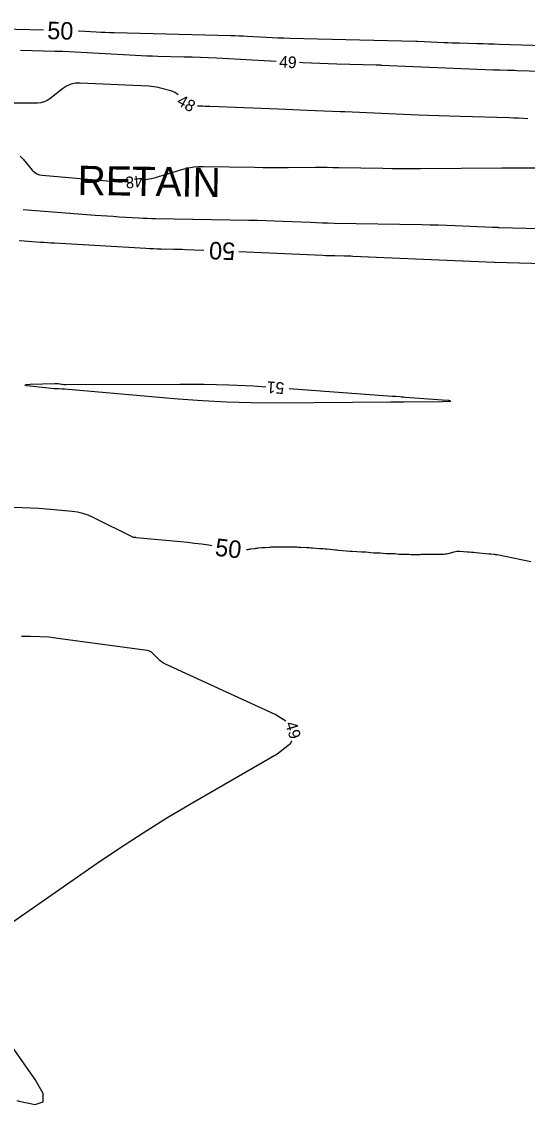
# Model space of a CAD drawing. Extents: x 2384780 to 2405861, y 547869 to 573706.
# Drawn here: x 2395179.3 to 2395266, y 552375.8 to 552561.6 of the extents above; entities that cross this region are included whole.
import ezdxf

# ---------------------------------------------------------------- set-up
doc = ezdxf.new("R2010")
doc.units = 0
for name, color, linetype in [('Breaklines', 7, 'Continuous'), ('Old_Level_60', 7, 'Continuous'), ('Old_Level_61', 7, 'Continuous')]:
    doc.layers.add(name, color=color, linetype=linetype)

msp = doc.modelspace()

# ---------------------------------------------------------------- linework, layer by layer
at = {"layer": 'Old_Level_60'}
for points in [[(2395222.96625, 552554.77225), (2395212.7245, 552555.30925), (2395211.346, 552555.377), (2395209.967, 552555.4355), (2395208.5875, 552555.48475), (2395207.20775, 552555.525), (2395202.7, 552555.64125), (2395201.73425, 552555.6695), (2395200.76875, 552555.704), (2395199.80325, 552555.74525), (2395198.83825, 552555.793), (2395186.379, 552556.45125), (2395186.25125, 552556.4575), (2395186.12325, 552556.463), (2395185.99525, 552556.4675), (2395185.86725, 552556.471), (2395185.44925, 552556.48125), (2395185.35975, 552556.4835), (2395185.27, 552556.48575), (2395185.1805, 552556.48775), (2395185.09075, 552556.49), (2395179.141, 552556.6355)], [(2395270.616, 552552.97375), (2395264.22675, 552553.17775), (2395263.8275, 552553.19025), (2395263.428, 552553.202), (2395263.0285, 552553.21275), (2395262.629, 552553.223), (2395261.324, 552553.255), (2395261.0445, 552553.2625), (2395260.76475, 552553.27125), (2395260.48525, 552553.28125), (2395260.20575, 552553.2925), (2395241.03, 552554.10075), (2395240.9345, 552554.10475), (2395240.83875, 552554.10875), (2395240.74325, 552554.11275), (2395240.64775, 552554.11675), (2395240.33525, 552554.13), (2395240.2685, 552554.1325), (2395240.2015, 552554.135), (2395240.1345, 552554.137), (2395240.0675, 552554.139), (2395233.32825, 552554.308), (2395231.88425, 552554.349), (2395230.44075, 552554.4), (2395228.9975, 552554.461), (2395227.55475, 552554.5315), (2395226.961, 552554.56275)], [(2395206.1775, 552549.01325), (2395205.9295, 552549.23675), (2395205.6105, 552549.45225), (2395205.2645, 552549.6205), (2395204.89125, 552549.7415), (2395202.8835, 552550.24675), (2395202.4515, 552550.344), (2395202.0165, 552550.41975), (2395201.57825, 552550.4735), (2395201.13675, 552550.50575), (2395189.388, 552551.06825), (2395188.56175, 552551.03775), (2395187.78125, 552550.86525), (2395187.0465, 552550.55075), (2395186.35725, 552550.09425), (2395184.1805, 552548.3705), (2395183.698, 552548.047), (2395183.1835, 552547.81525), (2395182.6365, 552547.675), (2395182.05775, 552547.62675), (2395174.45675, 552547.59425)], [(2395266.07475, 552544.93525), (2395265.28525, 552544.97775), (2395264.4955, 552545.015), (2395263.7055, 552545.0465), (2395262.91525, 552545.07275), (2395254.4955, 552545.3215), (2395252.69125, 552545.3775), (2395250.88725, 552545.43925), (2395249.0835, 552545.5065), (2395247.28, 552545.57925), (2395234.71725, 552546.10575), (2395234.64725, 552546.1085), (2395234.577, 552546.11125), (2395234.50675, 552546.1135), (2395234.4365, 552546.11575), (2395234.20725, 552546.12275), (2395234.158, 552546.12425), (2395234.109, 552546.126), (2395234.05975, 552546.12775), (2395234.01075, 552546.12975), (2395228.27925, 552546.36975), (2395227.051, 552546.42075), (2395225.823, 552546.47025), (2395224.5945, 552546.5185), (2395223.36625, 552546.5655), (2395211.564, 552547.01125), (2395211.14425, 552547.0285), (2395210.7245, 552547.048), (2395210.30475, 552547.07025), (2395209.88525, 552547.095), (2395209.47025, 552547.12075)], [(2395179.0955, 552538.523), (2395179.6045, 552538.011), (2395181.1575, 552536.129), (2395181.51375, 552535.7705), (2395181.917, 552535.50175), (2395182.36725, 552535.32225), (2395182.86475, 552535.2325), (2395196.58225, 552534.04725)], [(2395200.53825, 552534.48375), (2395201.562, 552534.708), (2395202.03575, 552534.81625), (2395202.50725, 552534.9335), (2395202.97625, 552535.0595), (2395203.44325, 552535.19425), (2395207.2025, 552536.318), (2395208.0125, 552536.52675), (2395208.83125, 552536.6715), (2395209.65875, 552536.752), (2395210.495, 552536.76825), (2395219.24825, 552536.6045), (2395220.683, 552536.58225), (2395222.11775, 552536.56925), (2395223.5525, 552536.56525), (2395224.98725, 552536.57075), (2395229.67475, 552536.60325), (2395230.679, 552536.607), (2395231.6835, 552536.60425), (2395232.68775, 552536.59525), (2395233.692, 552536.5795), (2395241.2285, 552536.438), (2395242.8435, 552536.41325), (2395244.4585, 552536.3995), (2395246.0735, 552536.397), (2395247.68875, 552536.4055), (2395261.639, 552536.5275), (2395261.7085, 552536.52775), (2395261.77775, 552536.52775), (2395261.847, 552536.527), (2395261.9165, 552536.526), (2395262.143, 552536.52175), (2395262.1915, 552536.521), (2395262.24, 552536.52025), (2395262.2885, 552536.51975), (2395262.337, 552536.5195), (2395268.46275, 552536.49225)], [(2395179.60775, 552529.33475), (2395191.9365, 552528.40275), (2395192.96475, 552528.3275), (2395193.99325, 552528.2565), (2395195.022, 552528.19025), (2395196.05125, 552528.1285), (2395199.41325, 552527.93425), (2395200.134, 552527.89625), (2395200.85475, 552527.8655), (2395201.576, 552527.84175), (2395202.2975, 552527.8255), (2395218.2575, 552527.54425), (2395219.714, 552527.514), (2395221.1705, 552527.47475), (2395222.6265, 552527.4265), (2395224.08225, 552527.369), (2395228.8375, 552527.16675), (2395229.8565, 552527.1265), (2395230.87575, 552527.0925), (2395231.89525, 552527.065), (2395232.91475, 552527.044), (2395247.9305, 552526.7785), (2395249.35225, 552526.749), (2395250.77375, 552526.71), (2395252.19475, 552526.66175), (2395253.61575, 552526.6045), (2395260.01225, 552526.32575), (2395260.129, 552526.321), (2395260.246, 552526.31725), (2395260.36275, 552526.314), (2395260.4795, 552526.3115), (2395260.86125, 552526.30475), (2395260.94325, 552526.30325), (2395261.025, 552526.3015), (2395261.10675, 552526.2995), (2395261.1885, 552526.29725), (2395268.101, 552526.10325)], [(2395221.203, 552498.88775), (2395219.04275, 552499.02725), (2395214.84, 552499.217), (2395210.6345, 552499.32525), (2395206.426, 552499.352), (2395186.922, 552499.28675), (2395186.73475, 552499.28975), (2395186.548, 552499.2995), (2395186.3615, 552499.31625), (2395186.17575, 552499.34), (2395185.5695, 552499.429), (2395185.4395, 552499.44525), (2395185.309, 552499.4555), (2395185.1785, 552499.46), (2395185.04725, 552499.4585), (2395180.788, 552499.31875), (2395180.11875, 552499.282), (2395179.8945, 552499.23025), (2395180.11475, 552499.16325), (2395180.78, 552499.08125)], [(2395180.78, 552499.08125), (2395184.9225, 552498.66325), (2395185.097, 552498.6475), (2395185.272, 552498.63525), (2395185.447, 552498.627), (2395185.62225, 552498.62225), (2395186.195, 552498.61275), (2395186.31775, 552498.6095), (2395186.44025, 552498.60425), (2395186.56275, 552498.59675), (2395186.68525, 552498.58725), (2395206.147, 552496.88125), (2395210.31925, 552496.5655), (2395214.49575, 552496.34875), (2395218.676, 552496.23125), (2395222.86025, 552496.21275), (2395242.6325, 552496.36075), (2395242.8585, 552496.3615), (2395243.08475, 552496.36125), (2395243.31075, 552496.35925), (2395243.53675, 552496.356), (2395244.27525, 552496.343), (2395244.4335, 552496.34075), (2395244.59175, 552496.33975), (2395244.75, 552496.33975), (2395244.90825, 552496.341), (2395251.475, 552496.41575), (2395252.53075, 552496.4425), (2395252.88375, 552496.4905), (2395252.53425, 552496.55975), (2395251.482, 552496.6505), (2395245.05125, 552497.1145), (2395244.83075, 552497.131), (2395244.6105, 552497.14825), (2395244.3905, 552497.16625), (2395244.1705, 552497.1855), (2395243.4515, 552497.249), (2395243.2975, 552497.2625), (2395243.1435, 552497.27525), (2395242.98925, 552497.2875), (2395242.835, 552497.29925), (2395225.19325, 552498.611)], [(2395224.629, 552441.5265), (2395222.78875, 552442.676), (2395204.01475, 552451.325), (2395203.66075, 552451.50825), (2395203.3285, 552451.72175), (2395203.0175, 552451.96575), (2395202.72825, 552452.24), (2395201.81875, 552453.18575), (2395201.61325, 552453.36775), (2395201.387, 552453.50875), (2395201.13975, 552453.6085), (2395200.87175, 552453.66725), (2395185.56325, 552455.762), (2395183.9995, 552455.9415), (2395182.4325, 552456.05175), (2395180.86225, 552456.09325), (2395179.2885, 552456.06575)], [(2395178.514, 552376.48325), (2395178.93175, 552376.35375), (2395181.64775, 552375.79625), (2395183.003, 552376.229), (2395182.9975, 552377.6515), (2395181.63125, 552380.06425), (2395171.8105, 552394.01675), (2395170.34425, 552396.894), (2395170.15425, 552399.546), (2395171.24075, 552401.97275), (2395173.6035, 552404.174), (2395192.102, 552417.04925), (2395196.09275, 552419.7665), (2395200.1365, 552422.4), (2395204.23375, 552424.95), (2395208.384, 552427.4165), (2395223.1055, 552435.9615), (2395225.4515, 552437.7545), (2395225.65225, 552438.227)]]:
    msp.add_lwpolyline(points, dxfattribs=at)
at = {"layer": 'Old_Level_61'}
for points in [[(2395183.09625, 552560.118), (2395166.64725, 552560.52025)], [(2395282.08875, 552557.03925), (2395261.25975, 552557.70425), (2395260.31375, 552557.7335), (2395259.368, 552557.761), (2395258.42225, 552557.787), (2395257.47625, 552557.811), (2395254.386, 552557.887), (2395253.724, 552557.90475), (2395253.062, 552557.9255), (2395252.4, 552557.949), (2395251.738, 552557.9755), (2395247.16275, 552558.16825), (2395247.13425, 552558.1695), (2395247.10575, 552558.17075), (2395247.077, 552558.172), (2395247.0485, 552558.173), (2395246.95525, 552558.177), (2395246.93525, 552558.17775), (2395246.91525, 552558.1785), (2395246.89525, 552558.17925), (2395246.87525, 552558.17975), (2395225.27475, 552558.72125), (2395224.2715, 552558.75), (2395223.26875, 552558.78525), (2395222.26625, 552558.8275), (2395221.264, 552558.87675), (2395217.99025, 552559.04825), (2395217.28875, 552559.08275), (2395216.587, 552559.1125), (2395215.885, 552559.13775), (2395215.183, 552559.15825), (2395195.21125, 552559.67325), (2395194.438, 552559.696), (2395193.665, 552559.72375), (2395192.892, 552559.75675), (2395192.11925, 552559.79475), (2395189.1645, 552559.951), (2395189.094, 552559.9545)], [(2395178.933, 552524.05325), (2395179.7835, 552523.99075), (2395182.56125, 552523.78075), (2395183.1565, 552523.73725), (2395183.752, 552523.69625), (2395184.3475, 552523.65775), (2395184.9435, 552523.622), (2395200.61025, 552522.7165), (2395201.27325, 552522.68175), (2395201.9365, 552522.65325), (2395202.6, 552522.6315), (2395203.26375, 552522.6165), (2395205.43225, 552522.5785), (2395205.897, 552522.56875), (2395206.3615, 552522.55625), (2395206.826, 552522.54075), (2395207.29025, 552522.5225), (2395210.57, 552522.383)], [(2395216.5645, 552522.12775), (2395230.9705, 552521.51475), (2395231.48175, 552521.4945), (2395231.99325, 552521.4775), (2395232.50475, 552521.46375), (2395233.0165, 552521.453), (2395234.688, 552521.4235), (2395235.04625, 552521.416), (2395235.40425, 552521.40625), (2395235.76225, 552521.39425), (2395236.12025, 552521.37975), (2395260.3085, 552520.32575), (2395260.32275, 552520.32525), (2395260.337, 552520.32475), (2395260.35125, 552520.32425), (2395260.36575, 552520.324), (2395260.4125, 552520.32325), (2395260.4225, 552520.323), (2395260.4325, 552520.32275), (2395260.4425, 552520.3225), (2395260.4525, 552520.32225), (2395285.775, 552519.612)], [(2395211.93225, 552471.645), (2395211.3325, 552471.738), (2395210.13575, 552471.9145), (2395208.93675, 552472.07275), (2395207.7355, 552472.213), (2395206.532, 552472.335), (2395198.9705, 552473.045), (2395198.923, 552473.0485), (2395198.8755, 552473.051), (2395198.828, 552473.05175), (2395198.78025, 552473.05125), (2395198.62475, 552473.04725), (2395198.592, 552473.04825), (2395198.55975, 552473.05325), (2395198.52875, 552473.06225), (2395198.4985, 552473.07525), (2395191.57875, 552476.51575), (2395190.71975, 552476.89575), (2395189.837, 552477.19325), (2395188.93075, 552477.408), (2395188.001, 552477.54025), (2395184.92475, 552477.8375), (2395184.26525, 552477.897), (2395183.605, 552477.9475), (2395182.94425, 552477.98925), (2395182.283, 552478.0225), (2395176.5745, 552478.27)], [(2395242.71675, 552470.2675), (2395242.22775, 552470.2555), (2395242.12275, 552470.2545), (2395242.01825, 552470.257), (2395241.91375, 552470.26275), (2395241.80925, 552470.27175), (2395240.7645, 552470.3795), (2395240.65475, 552470.389), (2395240.54475, 552470.395), (2395240.4345, 552470.39725), (2395240.32425, 552470.39575), (2395239.964, 552470.385), (2395239.88675, 552470.384), (2395239.80975, 552470.3855), (2395239.73275, 552470.3895), (2395239.65575, 552470.396), (2395238.32025, 552470.53125), (2395238.2465, 552470.53725), (2395238.1725, 552470.541), (2395238.09875, 552470.5425), (2395238.02475, 552470.54125), (2395237.783, 552470.53325), (2395237.73125, 552470.5325), (2395237.6795, 552470.53325), (2395237.62775, 552470.53575), (2395237.57625, 552470.53975), (2395235.969, 552470.695), (2395235.92975, 552470.698), (2395235.8905, 552470.69975), (2395235.851, 552470.70025), (2395235.81175, 552470.69925), (2395235.683, 552470.694), (2395235.6555, 552470.6935), (2395235.628, 552470.69375), (2395235.6005, 552470.69475), (2395235.573, 552470.697), (2395233.70625, 552470.87), (2395233.69975, 552470.8705), (2395233.69325, 552470.87075), (2395233.68675, 552470.87075), (2395233.68025, 552470.8705), (2395233.65925, 552470.8695), (2395233.6545, 552470.86925), (2395233.65, 552470.86925), (2395233.6455, 552470.8695), (2395233.641, 552470.86975), (2395233.3585, 552470.893), (2395233.29825, 552470.898), (2395233.23775, 552470.90325), (2395233.17725, 552470.9085), (2395233.11675, 552470.914), (2395231.65125, 552471.0485), (2395231.337, 552471.0765), (2395231.02275, 552471.10325), (2395230.7085, 552471.1285), (2395230.394, 552471.1525), (2395229.19175, 552471.24125), (2395228.934, 552471.2595), (2395228.67625, 552471.2765), (2395228.4185, 552471.292), (2395228.1605, 552471.30625), (2395227.138, 552471.3595), (2395226.91875, 552471.37025), (2395226.6995, 552471.37975), (2395226.48025, 552471.388), (2395226.261, 552471.39475), (2395225.368, 552471.42), (2395225.1765, 552471.42475), (2395224.98525, 552471.42825), (2395224.79375, 552471.43025), (2395224.60225, 552471.431), (2395223.804, 552471.431), (2395223.633, 552471.4305), (2395223.462, 552471.4285), (2395223.291, 552471.4255), (2395223.12, 552471.421), (2395222.38875, 552471.39925), (2395222.232, 552471.39375), (2395222.0755, 552471.38725), (2395221.91875, 552471.3795), (2395221.76225, 552471.3705), (2395221.07775, 552471.328), (2395220.93125, 552471.31825), (2395220.78475, 552471.30725), (2395220.63825, 552471.295), (2395220.492, 552471.28125), (2395219.83825, 552471.21725), (2395219.69825, 552471.203), (2395219.55825, 552471.1875), (2395219.4185, 552471.17075), (2395219.279, 552471.15275), (2395218.64025, 552471.06825), (2395218.5035, 552471.04925), (2395218.36675, 552471.02925), (2395218.2305, 552471.008), (2395218.09425, 552470.9855), (2395217.8645, 552470.94625)], [(2395266.6125, 552468.89925), (2395260.8565, 552470.0715), (2395260.7165, 552470.09825), (2395260.57575, 552470.1215), (2395260.43475, 552470.141), (2395260.293, 552470.157), (2395259.829, 552470.20325), (2395259.72975, 552470.21325), (2395259.63025, 552470.22275), (2395259.53075, 552470.23225), (2395259.43125, 552470.2415), (2395257.1755, 552470.44875), (2395256.8, 552470.48275), (2395256.42475, 552470.51575), (2395256.049, 552470.54775), (2395255.6735, 552470.5785), (2395254.44625, 552470.67775), (2395254.1845, 552470.6875), (2395253.925, 552470.67425), (2395253.6675, 552470.63775), (2395253.41225, 552470.57825), (2395252.379, 552470.2895), (2395252.1565, 552470.23525), (2395251.932, 552470.196), (2395251.70525, 552470.172), (2395251.47625, 552470.16325), (2395250.178, 552470.156), (2395249.902, 552470.15425), (2395249.626, 552470.152), (2395249.35, 552470.14925), (2395249.074, 552470.14625), (2395248.17225, 552470.1355), (2395247.979, 552470.133), (2395247.78575, 552470.13), (2395247.59275, 552470.12675), (2395247.3995, 552470.123), (2395246.477, 552470.1045), (2395246.37125, 552470.104), (2395246.26575, 552470.1065), (2395246.16025, 552470.11225), (2395246.055, 552470.12125), (2395245.71125, 552470.1555), (2395245.63775, 552470.1615), (2395245.564, 552470.1655), (2395245.49, 552470.16725), (2395245.416, 552470.1665), (2395244.64025, 552470.14825), (2395244.474, 552470.147), (2395244.308, 552470.15075), (2395244.14225, 552470.16), (2395243.97675, 552470.1745), (2395243.299, 552470.24475), (2395243.15375, 552470.25725), (2395243.00825, 552470.2655), (2395242.86275, 552470.26875), (2395242.71675, 552470.2675)]]:
    msp.add_lwpolyline(points, dxfattribs=at)

# ---------------------------------------------------------------- texts
at = {"layer": 'Breaklines'}
msp.add_text('RETAIN', height=5, rotation=359.0745667, dxfattribs=at).set_placement((2395188.8935, 552531.88575))
at = {"layer": 'Old_Level_60'}
for s, rotation, p in [('49', 356.998575, (2395223.433, 552553.74625)), ('48', 330.1114056, (2395205.77625, 552547.4685)), ('48', 186.2957556, (2395199.963, 552535.25)), ('51', 176.0318139, (2395224.399, 552499.678)), ('49', 287.2313306, (2395224.47875, 552441.159))]:
    msp.add_text(s, height=2, rotation=rotation, dxfattribs=at).set_placement(p)
at = {"layer": 'Old_Level_61'}
for rotation, p in [(358.4390639, (2395183.6935, 552558.6095)), (177.5631194, (2395215.991, 552523.6535)), (353.2819806, (2395212.3755, 552469.97175))]:
    msp.add_text('50', height=3, rotation=rotation, dxfattribs=at).set_placement(p)

doc.saveas('drawing.dxf')
